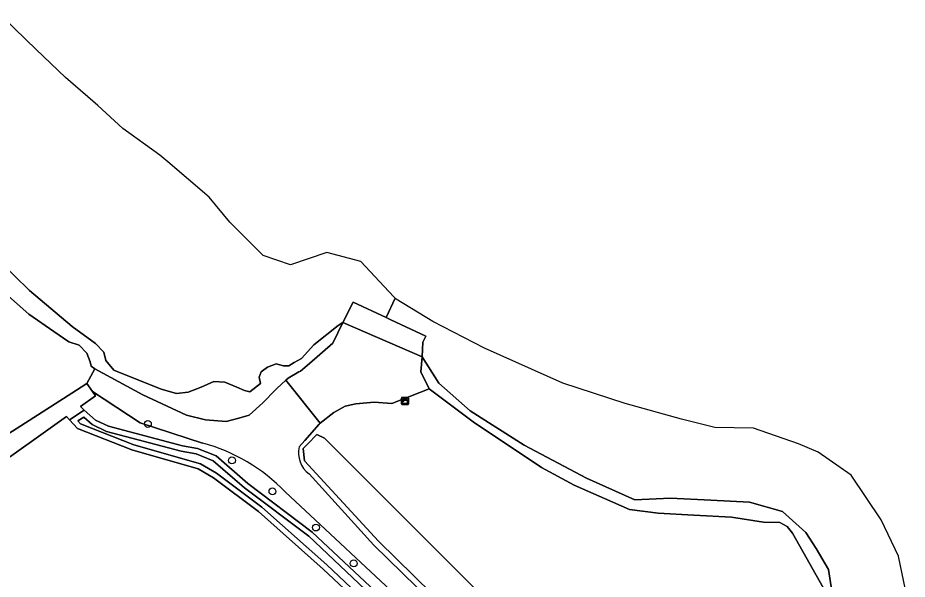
# Model space of a CAD drawing. Extents: x 162510 to 163918, y 388494 to 389774.
# Drawn here: x 163635.6 to 163762.1, y 389690.7 to 389770.5 of the extents above; entities that cross this region are included whole.
import ezdxf

# ---------------------------------------------------------------- set-up
doc = ezdxf.new("R2010")
doc.units = 0
for name, color, linetype in [('IMGEO_Boom', 7, 'Continuous'), ('IMGEO_Grasland_agrarisch', 7, 'Continuous'), ('IMGEO_Grasland_overig', 7, 'Continuous'), ('IMGEO_Kademuur', 7, 'Continuous'), ('IMGEO_Kast', 7, 'Continuous'), ('IMGEO_Loofbos', 7, 'Continuous'), ('IMGEO_Oever', 7, 'Continuous'), ('IMGEO_Rijbaan_lokaal_onverhard', 7, 'Continuous'), ('IMGEO_Rivier', 7, 'Continuous'), ('IMGEO_Stuw', 7, 'Continuous'), ('IMGEO_Waterloop', 7, 'Continuous')]:
    doc.layers.add(name, color=color, linetype=linetype)

msp = doc.modelspace()

# ---------------------------------------------------------------- linework, layer by layer
at = {"layer": 'IMGEO_Boom'}
for centre in [(163654.12, 389712.76), (163666.07, 389707.58), (163671.84, 389703.17), (163678.02, 389698.04), (163683.39, 389692.95)]:
    msp.add_circle(centre, 0.489, dxfattribs=at)
at = {"layer": 'IMGEO_Grasland_agrarisch'}
msp.add_lwpolyline([(163623.2, 389704.32), (163643.97, 389717.58), (163645.44, 389718.53), (163646.59, 389720.61), (163646.06, 389720.99), (163645.9, 389721.59), (163645.42, 389722.84), (163644.36, 389723.98), (163642.88, 389724.43), (163640.76, 389725.9), (163637.2, 389728.37), (163632.17, 389732.79)], dxfattribs=at)
at = {"layer": 'IMGEO_Grasland_overig'}
msp.add_lwpolyline([(163692.92, 389720.18), (163693.1, 389722.31), (163681.86, 389727.16), (163680.42, 389724.24), (163677.11, 389721.34), (163675.8, 389720.26), (163675.57, 389720.15), (163674.05, 389719.28), (163673.72, 389718.98), (163678.64, 389712.85), (163680.57, 389714.4), (163682.18, 389715.3), (163683.68, 389715.6), (163686.3, 389715.84), (163688.82, 389715.66), (163694.1, 389717.74)], close=True, dxfattribs=at)
for points in [[(163661.91, 389710.05), (163653.01, 389712.93), (163646.26, 389717.35), (163646.68, 389716.76), (163644.53, 389715.23), (163645.08, 389714.73), (163646.65, 389713.31), (163648.51, 389712.44), (163659.04, 389709.65), (163661.2, 389709.28), (163663.81, 389708.21), (163668.34, 389704.3), (163677.5, 389697.39), (163686.48, 389688.93)], [(163729.31, 389650.23), (163720.48, 389658.61), (163711.82, 389666.49), (163691.53, 389686.45), (163673.66, 389703.12)]]:
    msp.add_lwpolyline(points, dxfattribs=at)
msp.add_arc((163655.03, 389684.97), 26.01, 44.2389, 74.6558, dxfattribs=at)
at = {"layer": 'IMGEO_Kademuur'}
msp.add_lwpolyline([(163693.1, 389722.31), (163693.23, 389724.36), (163693.64, 389725.22), (163688.69, 389727.55), (163688.01, 389727.87), (163683.3, 389730.09), (163681.86, 389727.16)], close=True, dxfattribs=at)
at = {"layer": 'IMGEO_Kast'}
for p, q in [((163690.18, 389715.6), (163690.18, 389716.44)), ((163690.18, 389716.44), (163690.18, 389715.6)), ((163690.25, 389716.53), (163691.09, 389716.53)), ((163691.09, 389716.53), (163690.25, 389716.53)), ((163691.18, 389716.45), (163691.18, 389715.61)), ((163691.18, 389715.61), (163691.18, 389716.45)), ((163691.1, 389715.53), (163690.26, 389715.53)), ((163690.26, 389715.53), (163691.1, 389715.53))]:
    msp.add_line(p, q, dxfattribs=at)
for points in [[(163690.37, 389716.32), (163690.97, 389716.32), (163690.97, 389716.23), (163690.37, 389716.23), (163690.37, 389716.32)], [(163690.37, 389716.14), (163690.97, 389716.14), (163690.97, 389715.65), (163690.37, 389715.65), (163690.37, 389716.14)]]:
    msp.add_lwpolyline(points, dxfattribs=at)
msp.add_circle((163690.46, 389715.99), 0.0377, dxfattribs=at)
for centre, start, end in [((163690.26, 389716.45), 92.4484, 184.2845), ((163690.26, 389716.45), 92.4484, 184.2845), ((163691.1, 389716.45), 2.4484, 94.2845), ((163691.1, 389716.45), 2.4484, 94.2845), ((163690.26, 389715.61), 182.4484, 274.2845), ((163690.26, 389715.61), 182.4484, 274.2845), ((163691.1, 389715.61), 272.4484, 4.2845), ((163691.1, 389715.61), 272.4484, 4.2845)]:
    msp.add_arc(centre, 0.0779, start, end, dxfattribs=at)
at = {"layer": 'IMGEO_Loofbos'}
for points in [[(163750.63, 389688.67), (163745.8, 389697.24), (163745.02, 389698.2), (163743.98, 389698.76), (163741.68, 389698.79), (163737.1, 389699.52), (163731.74, 389699.79), (163726.69, 389700.06), (163722.61, 389700.6), (163714.74, 389704.08), (163710.09, 389706.55), (163700.38, 389713.07), (163694.1, 389717.74), (163688.82, 389715.66), (163686.3, 389715.84), (163683.68, 389715.6), (163682.18, 389715.3), (163680.57, 389714.4), (163678.64, 389712.85), (163678.48, 389712.72), (163676.45, 389710.39), (163675.63, 389709.5)], [(163631.05, 389655.82), (163641.13, 389660.45), (163683.94, 389677.04), (163692.2, 389679.85), (163687.88, 389684.43), (163684.23, 389687.27), (163679.04, 389692.14), (163669.85, 389700.3), (163663.44, 389705.12), (163661.28, 389706.37), (163651.85, 389709.07), (163644.1, 389712.1), (163642.97, 389713.33), (163642.54, 389713.81), (163598.45, 389682.42)], [(163717.4, 389666.2), (163686.91, 389696.12), (163676.4, 389707.51), (163676.19, 389709.25), (163676.87, 389709.95), (163678.16, 389711.27), (163679.22, 389710.73), (163725.33, 389664.71)], [(163677.04, 389705.66), (163686.27, 389695.55), (163716.63, 389665.86), (163728.71, 389654.79)]]:
    msp.add_lwpolyline(points, dxfattribs=at)
msp.add_arc((163679.24, 389708.65), 3.71, 166.7856, 233.6046, dxfattribs=at)
at = {"layer": 'IMGEO_Oever'}
for points in [[(163632.17, 389732.79), (163637.2, 389728.37), (163640.76, 389725.9), (163642.88, 389724.43), (163644.36, 389723.98), (163645.42, 389722.84), (163645.9, 389721.59), (163646.06, 389720.99), (163646.59, 389720.61), (163653.39, 389716.91), (163659.59, 389714.02), (163662.3, 389713.33), (163665.27, 389713.1), (163667.05, 389713.6), (163668.51, 389714.01), (163670.46, 389715.75), (163672.31, 389717.64), (163672.47, 389717.8), (163673.72, 389718.98), (163674.05, 389719.28), (163675.57, 389720.15), (163675.8, 389720.26), (163677.11, 389721.34), (163680.42, 389724.24), (163681.86, 389727.16), (163681.16, 389726.77), (163677.74, 389723.99), (163675.98, 389722.06), (163674.9, 389721.49), (163674.14, 389721.01), (163673.39, 389721.01), (163672.34, 389721.31), (163671.13, 389720.84), (163670.41, 389720.32), (163670.21, 389720.18), (163669.94, 389719.41), (163670.12, 389718.51), (163668.62, 389717.31), (163667.87, 389717.51), (163666.76, 389717.99), (163665.06, 389718.68), (163663.52, 389718.8), (163661.68, 389717.97), (163659.85, 389717.28), (163658.2, 389717.09), (163656, 389717.7), (163649.26, 389720.41), (163648.16, 389721.8), (163647.84, 389722.96), (163646.68, 389724.21), (163643.36, 389726.62), (163637.29, 389731.75), (163632.96, 389735.88)], [(163751.38, 389688.98), (163750.9, 389692.08), (163749.16, 389695.04), (163747.67, 389697.33), (163744.35, 389700.31), (163739.69, 389701.66), (163734.16, 389701.94), (163728.44, 389702.23), (163723.34, 389701.99), (163716.47, 389705.07), (163707.64, 389709.76), (163699.95, 389714.61), (163695.51, 389718.57), (163693.1, 389722.31), (163692.92, 389720.18), (163694.1, 389717.74), (163700.38, 389713.07), (163710.09, 389706.55), (163714.74, 389704.08), (163722.61, 389700.6), (163726.69, 389700.06), (163731.74, 389699.79), (163737.1, 389699.52), (163741.68, 389698.79), (163743.98, 389698.76), (163745.02, 389698.2), (163745.8, 389697.24), (163750.63, 389688.67)], [(163686.48, 389688.93), (163677.5, 389697.39), (163668.34, 389704.3), (163663.81, 389708.21), (163661.2, 389709.28), (163659.04, 389709.65), (163648.51, 389712.44), (163646.65, 389713.31), (163645.08, 389714.73), (163642.97, 389713.33), (163644.1, 389712.1), (163651.85, 389709.07), (163661.28, 389706.37), (163663.44, 389705.12), (163669.85, 389700.3), (163679.04, 389692.14), (163684.23, 389687.27)], [(163684.74, 389687.87), (163679.57, 389692.72), (163670.34, 389700.91), (163663.87, 389705.77), (163661.59, 389707.09), (163652.1, 389709.8), (163644.55, 389712.76), (163644.16, 389713.18), (163645.01, 389713.74), (163646.21, 389712.66), (163648.24, 389711.7), (163658.87, 389708.89), (163660.99, 389708.53), (163663.4, 389707.54), (163667.85, 389703.69), (163676.99, 389696.79), (163685.94, 389688.38)]]:
    msp.add_lwpolyline(points, dxfattribs=at)
at = {"layer": 'IMGEO_Rijbaan_lokaal_onverhard'}
for points in [[(163675.63, 389709.5), (163676.45, 389710.39), (163678.48, 389712.72), (163678.64, 389712.85), (163673.72, 389718.98), (163672.47, 389717.8), (163672.31, 389717.64), (163670.46, 389715.75), (163668.51, 389714.01), (163667.05, 389713.6), (163665.27, 389713.1), (163662.3, 389713.33), (163659.59, 389714.02), (163653.39, 389716.91), (163646.59, 389720.61), (163645.44, 389718.53), (163646.26, 389717.35), (163653.01, 389712.93), (163661.91, 389710.05)], [(163728.71, 389654.79), (163716.63, 389665.86), (163686.27, 389695.55), (163677.04, 389705.66)], [(163673.66, 389703.12), (163691.53, 389686.45), (163711.82, 389666.49), (163720.48, 389658.61), (163729.31, 389650.23)]]:
    msp.add_lwpolyline(points, dxfattribs=at)
for centre, radius, start, end in [((163655.03, 389684.97), 26.01, 44.2389, 74.6558), ((163679.24, 389708.65), 3.71, 166.7856, 233.6046)]:
    msp.add_arc(centre, radius, start, end, dxfattribs=at)
at = {"layer": 'IMGEO_Rivier'}
for points in [[(163632.96, 389735.88), (163637.29, 389731.75), (163643.36, 389726.62), (163646.68, 389724.21), (163647.84, 389722.96), (163648.16, 389721.8), (163649.26, 389720.41), (163656, 389717.7), (163658.2, 389717.09), (163659.85, 389717.28), (163661.68, 389717.97), (163663.52, 389718.8), (163665.06, 389718.68), (163666.76, 389717.99), (163667.87, 389717.51), (163668.62, 389717.31), (163670.12, 389718.51), (163669.94, 389719.41), (163670.21, 389720.18), (163670.41, 389720.32), (163671.13, 389720.84), (163672.34, 389721.31), (163673.39, 389721.01), (163674.14, 389721.01), (163674.9, 389721.49), (163675.98, 389722.06), (163677.74, 389723.99), (163681.16, 389726.77), (163681.86, 389727.16), (163683.3, 389730.09), (163688.01, 389727.87), (163689.28, 389730.62), (163689.1, 389730.81), (163687.71, 389732.3), (163684.4, 389735.85), (163679.58, 389737.15), (163674.4, 389735.39), (163670.52, 389736.7), (163665.77, 389741.43), (163662.82, 389744.99), (163656.96, 389750), (163655.82, 389750.97), (163650.56, 389754.77), (163646.99, 389758.01), (163642.42, 389762), (163638.23, 389765.99), (163633.6, 389770.48)], [(163762.09, 389688.03), (163760.83, 389693.96), (163758.39, 389699.14), (163754.13, 389705.5), (163749.43, 389708.74), (163746.62, 389709.92), (163740.24, 389712.16), (163734.74, 389712.27), (163729.99, 389713.45), (163721.99, 389715.68), (163713.11, 389718.54), (163701.98, 389723.52), (163694.66, 389727.31), (163689.41, 389730.49), (163689.28, 389730.62), (163688.01, 389727.87), (163688.69, 389727.55), (163693.64, 389725.22), (163693.23, 389724.36), (163693.1, 389722.31), (163695.51, 389718.57), (163699.95, 389714.61), (163707.64, 389709.76), (163716.47, 389705.07), (163723.34, 389701.99), (163728.44, 389702.23), (163734.16, 389701.94), (163739.69, 389701.66), (163744.35, 389700.31), (163747.67, 389697.33), (163749.16, 389695.04), (163750.9, 389692.08), (163751.38, 389688.98)]]:
    msp.add_lwpolyline(points, dxfattribs=at)
at = {"layer": 'IMGEO_Stuw'}
msp.add_lwpolyline([(163689.28, 389730.62), (163688.01, 389727.87)], dxfattribs=at)
at = {"layer": 'IMGEO_Waterloop'}
for points in [[(163575.07, 389666.01), (163598.45, 389682.42), (163642.54, 389713.81), (163642.97, 389713.33), (163645.08, 389714.73), (163644.53, 389715.23), (163646.68, 389716.76), (163646.26, 389717.35), (163645.44, 389718.53), (163643.97, 389717.58), (163623.2, 389704.32), (163572.99, 389668.48), (163572.4, 389668.06), (163570.3, 389666.56), (163572.3, 389664.03)], [(163728.12, 389655.94), (163731.36, 389659.16), (163730.52, 389659.96), (163725.33, 389664.71), (163679.22, 389710.73), (163678.16, 389711.27), (163676.87, 389709.95), (163676.19, 389709.25), (163676.4, 389707.51), (163686.91, 389696.12), (163717.4, 389666.2)]]:
    msp.add_lwpolyline(points, close=True, dxfattribs=at)
msp.add_lwpolyline([(163727.67, 389649.27), (163722.87, 389653.53), (163718.11, 389657.76), (163701.77, 389672.27), (163685.94, 389688.38), (163676.99, 389696.79), (163667.85, 389703.69), (163663.4, 389707.54), (163660.99, 389708.53), (163658.87, 389708.89), (163648.24, 389711.7), (163646.21, 389712.66), (163645.01, 389713.74), (163644.16, 389713.18), (163644.55, 389712.76), (163652.1, 389709.8), (163661.59, 389707.09), (163663.87, 389705.77), (163670.34, 389700.91), (163679.57, 389692.72), (163684.74, 389687.87), (163688.4, 389685.01), (163692.75, 389680.39)], dxfattribs=at)

doc.saveas('drawing.dxf')
